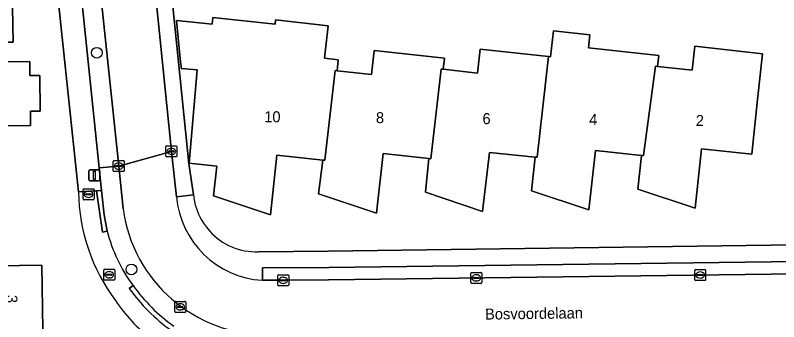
# Model space of a CAD drawing. Extents: x 160732 to 162107, y 387428 to 388479.
# Drawn here: x 161920 to 161989.5, y 387779.7 to 387807.6 of the extents above; entities that cross this region are included whole.
import ezdxf

# ---------------------------------------------------------------- set-up
doc = ezdxf.new("R2010")
doc.units = 0
for name, color, linetype in [('IMGEO_Boom', 7, 'Continuous'), ('IMGEO_Brandkraan', 7, 'Continuous'), ('IMGEO_Erf', 7, 'Continuous'), ('IMGEO_Groenvoorziening', 7, 'Continuous'), ('IMGEO_Kolk', 7, 'Continuous'), ('IMGEO_Lichtmast', 7, 'Continuous'), ('IMGEO_Openbare_ruimte_label', 7, 'Continuous'), ('IMGEO_Pand', 7, 'Continuous'), ('IMGEO_Pand_nummerreeks', 7, 'Continuous'), ('IMGEO_Parkeervlak_open', 7, 'Continuous'), ('IMGEO_Rijbaan_lokaal_open', 7, 'Continuous'), ('IMGEO_Rioolput', 7, 'Continuous'), ('IMGEO_Voetpad_open', 7, 'Continuous')]:
    doc.layers.add(name, color=color, linetype=linetype)

msp = doc.modelspace()

# ---------------------------------------------------------------- linework, layer by layer
at = {"layer": 'IMGEO_Boom'}
for centre in [(161927.424, 387804.221), (161930.573, 387784.472)]:
    msp.add_circle(centre, 0.489, dxfattribs=at)
at = {"layer": 'IMGEO_Brandkraan'}
for p, q in [((161926.165, 387790.893), (161926.165, 387791.745)), ((161926.24, 387791.819), (161927.092, 387791.819)), ((161927.166, 387791.745), (161927.166, 387790.893)), ((161926.424, 387791.313), (161926.424, 387791.325)), ((161926.862, 387791.276), (161926.464, 387791.276)), ((161926.467, 387791.362), (161926.865, 387791.362)), ((161926.676, 387791.039), (161926.651, 387791.039)), ((161926.653, 387791.599), (161926.678, 387791.599)), ((161926.908, 387791.325), (161926.908, 387791.313)), ((161927.092, 387790.819), (161926.24, 387790.819)), ((161928.051, 387783.565), (161928.051, 387784.417)), ((161928.126, 387784.491), (161928.978, 387784.491)), ((161928.353, 387784.034), (161928.751, 387784.034)), ((161928.539, 387784.271), (161928.564, 387784.271)), ((161929.052, 387784.417), (161929.052, 387783.565)), ((161928.978, 387783.491), (161928.126, 387783.491)), ((161928.31, 387783.985), (161928.31, 387783.997)), ((161928.748, 387783.948), (161928.35, 387783.948)), ((161928.562, 387783.711), (161928.537, 387783.711)), ((161928.794, 387783.997), (161928.794, 387783.985))]:
    msp.add_line(p, q, dxfattribs=at)
for points in [[(161926.165, 387790.893), (161926.165, 387791.745)], [(161926.24, 387791.819), (161927.092, 387791.819)], [(161927.166, 387791.745), (161927.166, 387790.893)], [(161927.092, 387790.819), (161926.24, 387790.819)], [(161928.051, 387783.565), (161928.051, 387784.417)], [(161928.126, 387784.491), (161928.978, 387784.491)], [(161929.052, 387784.417), (161929.052, 387783.565)], [(161928.978, 387783.491), (161928.126, 387783.491)]]:
    msp.add_lwpolyline(points, dxfattribs=at)
for centre, radius, start, end in [((161926.242, 387791.743), 0.0765, 91.55205, 178.44795), ((161926.242, 387791.743), 0.0765, 91.55205, 178.44795), ((161927.09, 387791.743), 0.0765, 1.55205, 88.44795), ((161927.09, 387791.743), 0.0765, 1.55205, 88.44795), ((161926.464, 387791.322), 0.0403, 85.87752, 175.75265), ((161926.461, 387791.312), 0.0366, 178.93798, 274.71019), ((161926.865, 387791.319), 0.043, 264.86636, 352.45326), ((161926.869, 387791.324), 0.0386, 1.73085, 96.63898), ((161926.242, 387790.895), 0.0765, 181.55205, 268.44795), ((161926.242, 387790.895), 0.0765, 181.55205, 268.44795), ((161927.09, 387790.895), 0.0765, 271.55205, 358.44795), ((161927.09, 387790.895), 0.0765, 271.55205, 358.44795), ((161928.128, 387784.415), 0.0765, 91.55205, 178.44795), ((161928.128, 387784.415), 0.0765, 91.55205, 178.44795), ((161928.35, 387783.994), 0.0403, 85.87752, 175.75265), ((161928.755, 387783.996), 0.0386, 1.73085, 96.63898), ((161928.976, 387784.415), 0.0765, 1.55205, 88.44795), ((161928.976, 387784.415), 0.0765, 1.55205, 88.44795), ((161928.128, 387783.567), 0.0765, 181.55205, 268.44795), ((161928.128, 387783.567), 0.0765, 181.55205, 268.44795), ((161928.347, 387783.984), 0.0366, 178.93798, 274.71019), ((161928.751, 387783.991), 0.043, 264.86636, 352.45326), ((161928.976, 387783.567), 0.0765, 271.55205, 358.44795), ((161928.976, 387783.567), 0.0765, 271.55205, 358.44795)]:
    msp.add_arc(centre, radius, start, end, dxfattribs=at)
for centre, major_axis, ratio, start_param, end_param in [((161926.652, 387791.319), (-0.387, 0.002), 0.722429, 4.712389, 7.853982), ((161926.677, 387791.319), (-0.39, 0.002), 0.717154, 1.570796, 4.712389), ((161928.538, 387783.991), (-0.387, 0.002), 0.722429, 4.712389, 7.853982), ((161928.563, 387783.991), (-0.39, 0.002), 0.717154, 1.570796, 4.712389)]:
    msp.add_ellipse(centre, major_axis=major_axis, ratio=ratio, start_param=start_param, end_param=end_param, dxfattribs=at)
at = {"layer": 'IMGEO_Erf'}
for points in [[(161990.073, 387823.67), (161980.483, 387824.713), (161970.933, 387825.751), (161970.603, 387822.715), (161961.062, 387823.752), (161961.392, 387826.788), (161951.852, 387827.825), (161951.503, 387824.613), (161941.963, 387825.65), (161942.035, 387826.31), (161935.54, 387827.016), (161935.709, 387828.544), (161932.597, 387828.885), (161932.458, 387826.73), (161932.976, 387821.738), (161933.607, 387821.67), (161935.571, 387821.456), (161935.369, 387819.627), (161935.104, 387819.656), (161934.805, 387816.911), (161933.511, 387817.052), (161934.418, 387807.831), (161935.803, 387794.141), (161936.234, 387791.257)], [(161925.744, 387791.533), (161922.757, 387820)], [(161942.139, 387786.09), (161948.499, 387786.143), (162000, 387786.844), (162008.574, 387786.959)]]:
    msp.add_lwpolyline(points, dxfattribs=at)
for points in [[(161918.347, 387813.563), (161918.411, 387809.959), (161919.707, 387809.981), (161919.789, 387805.193), (161918.977, 387805.199), (161919.025, 387803.399), (161921.317, 387803.422), (161921.327, 387802.139), (161922.233, 387802.139), (161922.273, 387798.893), (161921.374, 387798.902), (161921.391, 387797.601), (161915.888, 387797.525), (161915.9, 387796.605), (161911.67, 387796.547), (161911.596, 387801.896), (161909.266, 387801.864), (161909.244, 387803.403), (161906.244, 387803.361), (161906.134, 387811.389), (161910.441, 387811.448), (161910.412, 387813.454), (161913.348, 387813.494)], [(161962.1, 387802.374), (161962.341, 387804.561), (161968.564, 387803.876), (161968.743, 387803.856), (161969.004, 387806.222), (161972.324, 387805.857), (161972.194, 387804.675), (161978.596, 387803.97), (161978.486, 387802.967), (161981.627, 387802.621), (161981.868, 387804.808), (161988.035, 387804.129), (161987.595, 387799.954), (161987.071, 387794.981), (161982.494, 387795.463), (161981.898, 387790.044), (161976.687, 387791.799), (161977.018, 387794.865), (161972.833, 387795.299), (161972.229, 387789.912), (161967.015, 387791.65), (161967.348, 387794.713), (161963.166, 387795.139), (161962.556, 387789.753), (161957.35, 387791.51), (161957.67, 387794.579), (161953.483, 387795.031), (161952.881, 387789.593), (161947.623, 387791.354), (161947.999, 387794.443), (161943.811, 387794.871), (161943.228, 387789.453), (161938.058, 387791.183), (161938.348, 387793.87), (161935.838, 387794.145), (161936.545, 387802.672), (161935.113, 387802.792), (161935.09, 387803.015), (161935.055, 387803.364), (161934.67, 387807.172), (161937.926, 387806.813), (161937.995, 387807.442), (161943.661, 387806.818), (161943.695, 387807.206), (161948.476, 387806.68), (161948.151, 387803.726), (161949.404, 387803.588), (161949.294, 387802.585), (161952.435, 387802.239), (161952.676, 387804.426), (161959.078, 387803.721), (161958.968, 387802.718)], [(161909.628, 387791.644), (161912.325, 387791.682), (161912.316, 387792.281), (161918.205, 387792.376), (161918.314, 387784.805), (161922.419, 387784.869), (161922.511, 387778.962), (161918.429, 387778.892), (161918.453, 387777.184), (161912.571, 387777.101), (161912.546, 387778.819), (161905.415, 387778.718), (161905.332, 387784.591), (161904.24, 387784.576), (161904.141, 387791.567)]]:
    msp.add_lwpolyline(points, close=True, dxfattribs=at)
for centre, radius, start, end in [((161942.97, 387791.87), 17.229, 181.11994, 216.46019), ((161941.75, 387791.755), 5.538, 185.16261, 222.9182), ((161941.892, 387791.674), 5.589, 221.31267, 272.52994), ((161941.874, 387790.301), 15.428, 214.1923, 231.87785)]:
    msp.add_arc(centre, radius, start, end, dxfattribs=at)
at = {"layer": 'IMGEO_Groenvoorziening'}
msp.add_lwpolyline([(161931.704, 387819.881), (161932.155, 387815.615), (161934.209, 387795.226), (161934.674, 387791.09), (161936.234, 387791.257), (161935.803, 387794.141), (161934.418, 387807.831), (161933.511, 387817.052)], dxfattribs=at)
at = {"layer": 'IMGEO_Kolk'}
for p, q in [((161933.709, 387794.809), (161933.709, 387795.661)), ((161933.784, 387795.735), (161934.636, 387795.735)), ((161933.968, 387795.229), (161933.968, 387795.241)), ((161934.406, 387795.192), (161934.008, 387795.192)), ((161934.011, 387795.278), (161934.409, 387795.278)), ((161934.197, 387795.515), (161934.222, 387795.515)), ((161934.452, 387795.241), (161934.452, 387795.229)), ((161934.71, 387795.661), (161934.71, 387794.809)), ((161934.636, 387794.735), (161933.784, 387794.735)), ((161934.22, 387794.955), (161934.195, 387794.955)), ((161928.92, 387793.467), (161928.92, 387794.319)), ((161928.995, 387794.393), (161929.847, 387794.393)), ((161929.179, 387793.887), (161929.179, 387793.899)), ((161929.617, 387793.85), (161929.219, 387793.85)), ((161929.222, 387793.936), (161929.62, 387793.936)), ((161929.408, 387794.173), (161929.433, 387794.173)), ((161929.663, 387793.899), (161929.663, 387793.887)), ((161929.921, 387794.319), (161929.921, 387793.467)), ((161929.847, 387793.393), (161928.995, 387793.393)), ((161929.431, 387793.613), (161929.406, 387793.613)), ((161961.473, 387783.273), (161961.473, 387784.125)), ((161961.548, 387784.199), (161962.4, 387784.199)), ((161962.474, 387784.125), (161962.474, 387783.273)), ((161981.864, 387783.537), (161981.864, 387784.389)), ((161981.939, 387784.463), (161982.791, 387784.463)), ((161982.352, 387784.243), (161982.377, 387784.243)), ((161982.865, 387784.389), (161982.865, 387783.537)), ((161943.896, 387783.054), (161943.896, 387783.906)), ((161943.971, 387783.98), (161944.823, 387783.98)), ((161944.155, 387783.474), (161944.155, 387783.486)), ((161944.593, 387783.437), (161944.195, 387783.437)), ((161944.198, 387783.523), (161944.596, 387783.523)), ((161944.384, 387783.76), (161944.409, 387783.76)), ((161944.639, 387783.486), (161944.639, 387783.474)), ((161944.897, 387783.906), (161944.897, 387783.054)), ((161961.732, 387783.693), (161961.732, 387783.705)), ((161962.17, 387783.656), (161961.772, 387783.656)), ((161961.775, 387783.742), (161962.173, 387783.742)), ((161961.984, 387783.419), (161961.959, 387783.419)), ((161961.961, 387783.979), (161961.986, 387783.979)), ((161962.216, 387783.705), (161962.216, 387783.693)), ((161982.791, 387783.463), (161981.939, 387783.463)), ((161982.123, 387783.957), (161982.123, 387783.969)), ((161982.561, 387783.92), (161982.163, 387783.92)), ((161982.166, 387784.006), (161982.564, 387784.006)), ((161982.375, 387783.683), (161982.35, 387783.683)), ((161982.607, 387783.969), (161982.607, 387783.957)), ((161944.823, 387782.98), (161943.971, 387782.98)), ((161944.407, 387783.2), (161944.382, 387783.2)), ((161962.4, 387783.199), (161961.548, 387783.199))]:
    msp.add_line(p, q, dxfattribs=at)
for points in [[(161933.709, 387794.809), (161933.709, 387795.661)], [(161933.784, 387795.735), (161934.636, 387795.735)], [(161934.71, 387795.661), (161934.71, 387794.809)], [(161934.636, 387794.735), (161933.784, 387794.735)], [(161928.92, 387793.467), (161928.92, 387794.319)], [(161928.995, 387794.393), (161929.847, 387794.393)], [(161929.921, 387794.319), (161929.921, 387793.467)], [(161929.847, 387793.393), (161928.995, 387793.393)], [(161961.473, 387783.273), (161961.473, 387784.125)], [(161961.548, 387784.199), (161962.4, 387784.199)], [(161962.474, 387784.125), (161962.474, 387783.273)], [(161981.864, 387783.537), (161981.864, 387784.389)], [(161981.939, 387784.463), (161982.791, 387784.463)], [(161982.865, 387784.389), (161982.865, 387783.537)], [(161943.896, 387783.054), (161943.896, 387783.906)], [(161943.971, 387783.98), (161944.823, 387783.98)], [(161944.897, 387783.906), (161944.897, 387783.054)], [(161982.791, 387783.463), (161981.939, 387783.463)], [(161944.823, 387782.98), (161943.971, 387782.98)], [(161962.4, 387783.199), (161961.548, 387783.199)]]:
    msp.add_lwpolyline(points, dxfattribs=at)
for centre, radius, start, end in [((161933.786, 387795.659), 0.0765, 91.55205, 178.44795), ((161933.786, 387795.659), 0.0765, 91.55205, 178.44795), ((161934.008, 387795.238), 0.0403, 85.87752, 175.75265), ((161934.005, 387795.228), 0.0366, 178.93798, 274.71019), ((161934.409, 387795.235), 0.043, 264.86636, 352.45326), ((161934.413, 387795.24), 0.0386, 1.73085, 96.63898), ((161934.634, 387795.659), 0.0765, 1.55205, 88.44795), ((161934.634, 387795.659), 0.0765, 1.55205, 88.44795), ((161933.786, 387794.811), 0.0765, 181.55205, 268.44795), ((161933.786, 387794.811), 0.0765, 181.55205, 268.44795), ((161934.634, 387794.811), 0.0765, 271.55205, 358.44795), ((161934.634, 387794.811), 0.0765, 271.55205, 358.44795), ((161928.997, 387794.317), 0.0765, 91.55205, 178.44795), ((161928.997, 387794.317), 0.0765, 91.55205, 178.44795), ((161929.219, 387793.896), 0.0403, 85.87752, 175.75265), ((161929.216, 387793.886), 0.0366, 178.93798, 274.71019), ((161929.62, 387793.893), 0.043, 264.86636, 352.45326), ((161929.624, 387793.898), 0.0386, 1.73085, 96.63898), ((161929.845, 387794.317), 0.0765, 1.55205, 88.44795), ((161929.845, 387794.317), 0.0765, 1.55205, 88.44795), ((161928.997, 387793.469), 0.0765, 181.55205, 268.44795), ((161928.997, 387793.469), 0.0765, 181.55205, 268.44795), ((161929.845, 387793.469), 0.0765, 271.55205, 358.44795), ((161929.845, 387793.469), 0.0765, 271.55205, 358.44795), ((161961.55, 387784.123), 0.0765, 91.55205, 178.44795), ((161961.55, 387784.123), 0.0765, 91.55205, 178.44795), ((161962.398, 387784.123), 0.0765, 1.55205, 88.44795), ((161962.398, 387784.123), 0.0765, 1.55205, 88.44795), ((161981.941, 387784.387), 0.0765, 91.55205, 178.44795), ((161981.941, 387784.387), 0.0765, 91.55205, 178.44795), ((161982.789, 387784.387), 0.0765, 1.55205, 88.44795), ((161982.789, 387784.387), 0.0765, 1.55205, 88.44795), ((161943.973, 387783.904), 0.0765, 91.55205, 178.44795), ((161943.973, 387783.904), 0.0765, 91.55205, 178.44795), ((161944.195, 387783.483), 0.0403, 85.87752, 175.75265), ((161944.192, 387783.473), 0.0366, 178.93798, 274.71019), ((161944.596, 387783.48), 0.043, 264.86636, 352.45326), ((161944.6, 387783.485), 0.0386, 1.73085, 96.63898), ((161944.821, 387783.904), 0.0765, 1.55205, 88.44795), ((161944.821, 387783.904), 0.0765, 1.55205, 88.44795), ((161961.772, 387783.702), 0.0403, 85.87752, 175.75265), ((161961.769, 387783.692), 0.0366, 178.93798, 274.71019), ((161962.173, 387783.699), 0.043, 264.86636, 352.45326), ((161962.177, 387783.704), 0.0386, 1.73085, 96.63898), ((161981.941, 387783.539), 0.0765, 181.55205, 268.44795), ((161981.941, 387783.539), 0.0765, 181.55205, 268.44795), ((161982.163, 387783.966), 0.0403, 85.87752, 175.75265), ((161982.16, 387783.956), 0.0366, 178.93798, 274.71019), ((161982.564, 387783.963), 0.043, 264.86636, 352.45326), ((161982.568, 387783.968), 0.0386, 1.73085, 96.63898), ((161982.789, 387783.539), 0.0765, 271.55205, 358.44795), ((161982.789, 387783.539), 0.0765, 271.55205, 358.44795), ((161943.973, 387783.056), 0.0765, 181.55205, 268.44795), ((161943.973, 387783.056), 0.0765, 181.55205, 268.44795), ((161944.821, 387783.056), 0.0765, 271.55205, 358.44795), ((161944.821, 387783.056), 0.0765, 271.55205, 358.44795), ((161961.55, 387783.275), 0.0765, 181.55205, 268.44795), ((161961.55, 387783.275), 0.0765, 181.55205, 268.44795), ((161962.398, 387783.275), 0.0765, 271.55205, 358.44795), ((161962.398, 387783.275), 0.0765, 271.55205, 358.44795)]:
    msp.add_arc(centre, radius, start, end, dxfattribs=at)
for centre, major_axis, ratio, start_param, end_param in [((161934.196, 387795.235), (-0.387, 0.002), 0.722429, 4.712389, 7.853982), ((161934.221, 387795.235), (-0.39, 0.002), 0.717154, 1.570796, 4.712389), ((161929.407, 387793.893), (-0.387, 0.002), 0.722429, 4.712389, 7.853982), ((161929.432, 387793.893), (-0.39, 0.002), 0.717154, 1.570796, 4.712389), ((161982.351, 387783.963), (-0.387, 0.002), 0.722429, 4.712389, 7.853982), ((161982.376, 387783.963), (-0.39, 0.002), 0.717154, 1.570796, 4.712389), ((161944.383, 387783.48), (-0.387, 0.002), 0.722429, 4.712389, 7.853982), ((161944.408, 387783.48), (-0.39, 0.002), 0.717154, 1.570796, 4.712389), ((161961.96, 387783.699), (-0.387, 0.002), 0.722429, 4.712389, 7.853982), ((161961.985, 387783.699), (-0.39, 0.002), 0.717154, 1.570796, 4.712389)]:
    msp.add_ellipse(centre, major_axis=major_axis, ratio=ratio, start_param=start_param, end_param=end_param, dxfattribs=at)
at = {"layer": 'IMGEO_Lichtmast'}
for p, q in [((161926.692, 387792.651), (161926.692, 387793.451)), ((161926.692, 387793.451), (161926.692, 387792.651)), ((161926.792, 387793.551), (161927.582, 387793.551)), ((161927.582, 387793.551), (161926.792, 387793.551)), ((161927.682, 387793.451), (161927.682, 387792.651)), ((161927.682, 387792.651), (161927.682, 387793.451)), ((161927.582, 387792.551), (161926.792, 387792.551)), ((161926.792, 387792.551), (161927.582, 387792.551))]:
    msp.add_line(p, q, dxfattribs=at)
msp.add_lwpolyline([(161927.112, 387793.426), (161927.262, 387793.426), (161927.262, 387792.676), (161927.112, 387792.676), (161927.112, 387793.426)], dxfattribs=at)
for centre, start, end in [((161926.792, 387793.451), 90, 180), ((161926.792, 387793.451), 90, 180), ((161927.582, 387793.451), 0, 90), ((161927.582, 387793.451), 360, 90), ((161926.792, 387792.651), 180, 270), ((161926.792, 387792.651), 180, 270), ((161927.582, 387792.651), 270, 0), ((161927.582, 387792.651), 270, 0)]:
    msp.add_arc(centre, 0.1, start, end, dxfattribs=at)
at = {"layer": 'IMGEO_Pand'}
for points in [[(161913.348, 387813.494), (161910.412, 387813.454), (161910.441, 387811.448), (161906.134, 387811.389), (161906.244, 387803.361), (161909.244, 387803.403), (161909.266, 387801.864), (161911.596, 387801.896), (161911.67, 387796.547), (161915.9, 387796.605), (161915.888, 387797.525), (161921.391, 387797.601), (161921.374, 387798.902), (161922.273, 387798.893), (161922.233, 387802.139), (161921.327, 387802.139), (161921.317, 387803.422), (161919.025, 387803.399), (161918.977, 387805.199), (161919.789, 387805.193), (161919.707, 387809.981), (161918.411, 387809.959), (161918.347, 387813.563)], [(161949.111, 387802.605), (161949.294, 387802.585), (161949.404, 387803.588), (161948.151, 387803.726), (161948.476, 387806.68), (161943.695, 387807.206), (161943.661, 387806.818), (161937.995, 387807.442), (161937.926, 387806.813), (161934.67, 387807.172), (161935.055, 387803.364), (161935.09, 387803.015), (161935.113, 387802.792), (161936.545, 387802.672), (161935.838, 387794.145), (161938.348, 387793.87), (161938.058, 387791.183), (161943.228, 387789.453), (161943.811, 387794.871), (161947.999, 387794.443), (161948.178, 387794.425)], [(161978.486, 387802.967), (161978.596, 387803.97), (161972.194, 387804.675), (161972.324, 387805.857), (161969.004, 387806.222), (161968.743, 387803.856), (161968.564, 387803.876), (161967.527, 387794.695), (161967.348, 387794.713), (161967.015, 387791.65), (161972.229, 387789.912), (161972.833, 387795.299), (161977.018, 387794.865), (161977.197, 387794.846), (161978.283, 387802.989)], [(161958.968, 387802.718), (161959.078, 387803.721), (161952.676, 387804.426), (161952.435, 387802.239), (161949.294, 387802.585), (161949.111, 387802.605), (161948.178, 387794.425), (161947.999, 387794.443), (161947.623, 387791.354), (161952.881, 387789.593), (161953.483, 387795.031), (161957.67, 387794.579), (161957.849, 387794.56), (161958.784, 387802.738)], [(161958.784, 387802.738), (161957.849, 387794.56), (161957.67, 387794.579), (161957.35, 387791.51), (161962.556, 387789.753), (161963.166, 387795.139), (161967.348, 387794.713), (161967.527, 387794.695), (161968.564, 387803.876), (161962.341, 387804.561), (161962.1, 387802.374), (161958.968, 387802.718)], [(161978.283, 387802.989), (161977.197, 387794.846), (161977.018, 387794.865), (161976.687, 387791.799), (161981.898, 387790.044), (161982.494, 387795.463), (161987.071, 387794.981), (161987.595, 387799.954), (161988.035, 387804.129), (161981.868, 387804.808), (161981.627, 387802.621), (161978.486, 387802.967)], [(161904.141, 387791.567), (161904.24, 387784.576), (161905.332, 387784.591), (161905.415, 387778.718), (161912.546, 387778.819), (161912.571, 387777.101), (161918.453, 387777.184), (161918.429, 387778.892), (161922.511, 387778.962), (161922.419, 387784.869), (161918.314, 387784.805), (161918.205, 387792.376), (161912.316, 387792.281), (161912.325, 387791.682), (161909.628, 387791.644)]]:
    msp.add_lwpolyline(points, close=True, dxfattribs=at)
at = {"layer": 'IMGEO_Parkeervlak_open'}
for points in [[(161924.86, 387820.222), (161925.572, 387813.599), (161925.956, 387809.863), (161927.623, 387793.74), (161929.423, 387793.893), (161927.202, 387814.919), (161926.651, 387820.352)], [(161929.812, 387790.012), (161929.423, 387793.893), (161927.623, 387793.74), (161927.837, 387791.672), (161928.078, 387789.434), (161928.378, 387787.973)]]:
    msp.add_lwpolyline(points, dxfattribs=at)
msp.add_lwpolyline([(161998.307, 387784.172), (161998.293, 387785.293), (161948.542, 387784.651), (161942.512, 387784.605), (161942.495, 387783.487), (161944.396, 387783.481), (161948.519, 387783.527)], close=True, dxfattribs=at)
for centre, radius, start, end in [((161942.925, 387791.75), 13.228, 187.54968, 270.55075), ((161941.563, 387791.166), 13.566, 193.61415, 216.94707), ((161943.355, 387791.968), 15.487, 215.3326, 234.82196)]:
    msp.add_arc(centre, radius, start, end, dxfattribs=at)
at = {"layer": 'IMGEO_Rijbaan_lokaal_open'}
for points in [[(161926.651, 387820.352), (161927.202, 387814.919), (161929.423, 387793.893), (161934.209, 387795.226), (161932.155, 387815.615), (161931.704, 387819.881)], [(161934.674, 387791.09), (161934.209, 387795.226), (161929.423, 387793.893), (161929.812, 387790.012)], [(162004.159, 387784.259), (162000, 387784.197), (161998.307, 387784.172), (161948.519, 387783.527), (161944.396, 387783.481), (161942.495, 387783.487)]]:
    msp.add_lwpolyline(points, dxfattribs=at)
for centre, radius, start, end in [((161943.007, 387791.838), 8.367, 185.12823, 266.49128), ((161942.925, 387791.75), 13.228, 187.54968, 270.55075)]:
    msp.add_arc(centre, radius, start, end, dxfattribs=at)
at = {"layer": 'IMGEO_Rioolput'}
for p, q in [((161934.519, 387780.634), (161934.519, 387781.486)), ((161934.594, 387781.56), (161935.446, 387781.56)), ((161935.007, 387781.34), (161935.032, 387781.34)), ((161935.52, 387781.486), (161935.52, 387780.634)), ((161935.446, 387780.56), (161934.594, 387780.56)), ((161934.778, 387781.054), (161934.778, 387781.066)), ((161935.216, 387781.017), (161934.818, 387781.017)), ((161934.821, 387781.103), (161935.219, 387781.103)), ((161935.03, 387780.78), (161935.005, 387780.78)), ((161935.262, 387781.066), (161935.262, 387781.054))]:
    msp.add_line(p, q, dxfattribs=at)
for points in [[(161934.519, 387780.634), (161934.519, 387781.486)], [(161934.594, 387781.56), (161935.446, 387781.56)], [(161935.52, 387781.486), (161935.52, 387780.634)], [(161935.446, 387780.56), (161934.594, 387780.56)]]:
    msp.add_lwpolyline(points, dxfattribs=at)
for centre, radius, start, end in [((161934.596, 387781.484), 0.0765, 91.55205, 178.44795), ((161934.596, 387781.484), 0.0765, 91.55205, 178.44795), ((161935.444, 387781.484), 0.0765, 1.55205, 88.44795), ((161935.444, 387781.484), 0.0765, 1.55205, 88.44795), ((161934.596, 387780.636), 0.0765, 181.55205, 268.44795), ((161934.596, 387780.636), 0.0765, 181.55205, 268.44795), ((161934.818, 387781.063), 0.0403, 85.87752, 175.75265), ((161934.815, 387781.053), 0.0366, 178.93798, 274.71019), ((161935.219, 387781.06), 0.043, 264.86636, 352.45326), ((161935.223, 387781.065), 0.0386, 1.73085, 96.63898), ((161935.444, 387780.636), 0.0765, 271.55205, 358.44795), ((161935.444, 387780.636), 0.0765, 271.55205, 358.44795)]:
    msp.add_arc(centre, radius, start, end, dxfattribs=at)
for centre, major_axis, ratio, start_param, end_param in [((161935.006, 387781.06), (-0.387, 0.002), 0.722429, 4.712389, 7.853982), ((161935.031, 387781.06), (-0.39, 0.002), 0.717154, 1.570796, 4.712389)]:
    msp.add_ellipse(centre, major_axis=major_axis, ratio=ratio, start_param=start_param, end_param=end_param, dxfattribs=at)
at = {"layer": 'IMGEO_Voetpad_open'}
for points in [[(161922.757, 387820), (161925.744, 387791.533), (161927.39, 387791.624), (161927.837, 387791.672), (161927.623, 387793.74), (161925.956, 387809.863)], [(161928.378, 387787.973), (161927.933, 387787.854), (161927.39, 387791.624), (161925.744, 387791.533)], [(161936.234, 387791.257), (161934.674, 387791.09)], [(162008.574, 387786.959), (162000, 387786.844), (161948.499, 387786.143), (161942.139, 387786.09)], [(161942.495, 387783.487), (161942.512, 387784.605), (161948.542, 387784.651), (161998.293, 387785.293), (161998.307, 387784.172), (162000, 387784.197), (162004.159, 387784.259), (162008.588, 387784.334)], [(161930.721, 387783.012), (161930.376, 387782.729)], [(161930.376, 387782.729), (161930.721, 387783.012)]]:
    msp.add_lwpolyline(points, dxfattribs=at)
msp.add_lwpolyline([(161927.837, 387791.672), (161927.39, 387791.624), (161927.933, 387787.854), (161928.378, 387787.973), (161928.078, 387789.434)], close=True, dxfattribs=at)
for centre, radius, start, end in [((161942.97, 387791.87), 17.229, 181.11994, 216.46019), ((161943.007, 387791.838), 8.367, 185.12823, 266.49128), ((161941.75, 387791.755), 5.538, 185.16261, 222.9182), ((161941.563, 387791.166), 13.566, 193.61415, 216.94707), ((161941.892, 387791.674), 5.589, 221.31267, 272.52994), ((161943.994, 387792.53), 16.778, 215.74278, 234.10588), ((161943.994, 387792.53), 16.778, 215.74278, 234.10588), ((161943.355, 387791.968), 15.487, 215.3326, 234.82196), ((161941.874, 387790.301), 15.428, 214.1923, 231.87785)]:
    msp.add_arc(centre, radius, start, end, dxfattribs=at)

# ---------------------------------------------------------------- texts
at = {"layer": 'IMGEO_Openbare_ruimte_label'}
msp.add_text('Bosvoordelaan', height=1, rotation=0.7448, dxfattribs=at).set_placement((161962.778, 387779.899))
at = {"layer": 'IMGEO_Pand_nummerreeks'}
for s, rotation, p in [('10', 359.49007, (161942.659, 387797.895)), ('8', 359.49103, (161952.832, 387797.806)), ('6', 359.49103, (161962.539, 387797.72)), ('4', 359.49103, (161972.251, 387797.633)), ('2', 359.49103, (161981.96, 387797.547)), ('3', 270.89229, (161919.181, 387782.14))]:
    msp.add_text(s, height=1, rotation=rotation, dxfattribs=at).set_placement(p)

doc.saveas('drawing.dxf')
